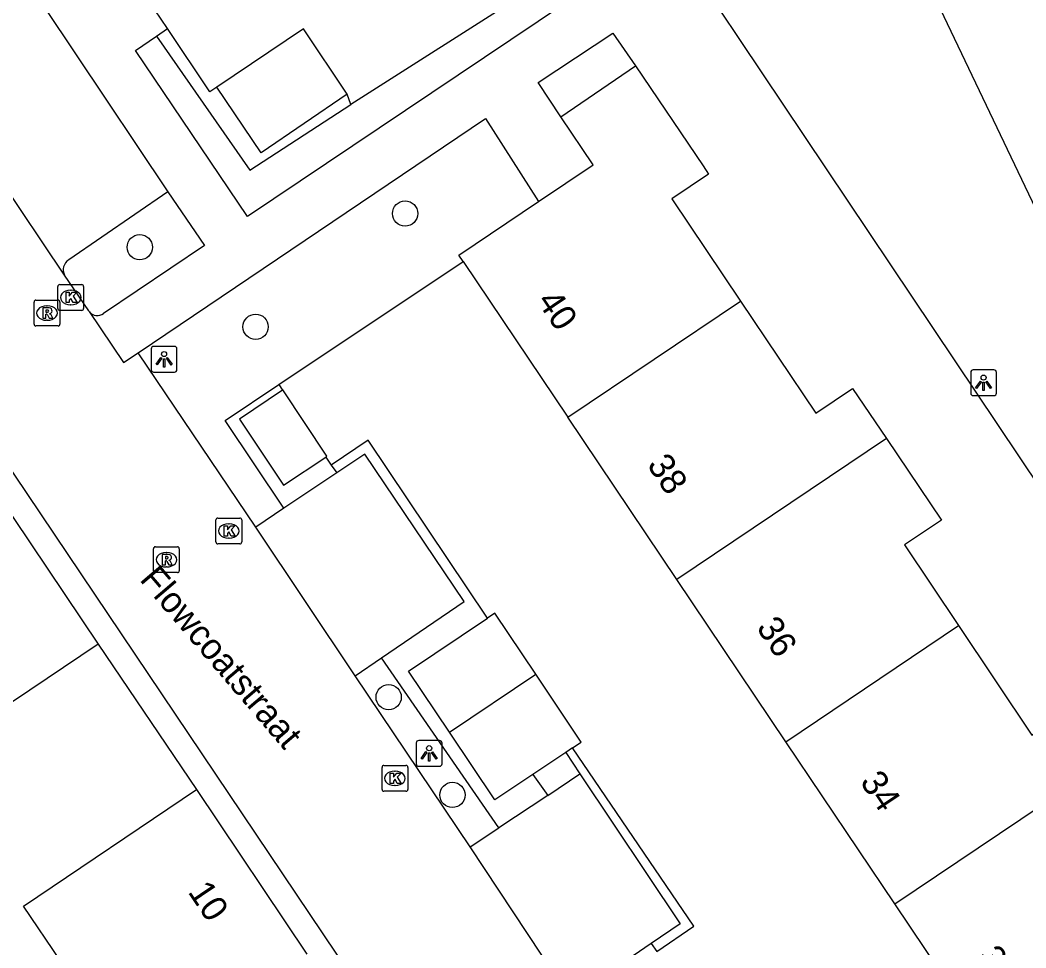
# Model space of a CAD drawing. Extents: x 158797 to 159887, y 384318 to 385255.
# Drawn here: x 159218.84 to 159257.78, y 384636.77 to 384672.69 of the extents above; entities that cross this region are included whole.
import ezdxf

# ---------------------------------------------------------------- set-up
doc = ezdxf.new("R2010")
doc.units = 0
for name, color, linetype in [('IMGEO_Boom', 7, 'Continuous'), ('IMGEO_Groenvoorziening', 7, 'Continuous'), ('IMGEO_Kolk', 7, 'Continuous'), ('IMGEO_Lichtpunt', 7, 'Continuous'), ('IMGEO_Openbare_ruimte_label', 7, 'Continuous'), ('IMGEO_Pand', 7, 'Continuous'), ('IMGEO_Pand_nummerreeks', 7, 'Continuous'), ('IMGEO_Parkeervlak_open', 7, 'Continuous'), ('IMGEO_Rijbaan_lokaal_gesloten', 7, 'Continuous'), ('IMGEO_Rijbaan_lokaal_open', 7, 'Continuous'), ('IMGEO_Rioolput', 7, 'Continuous'), ('IMGEO_Voetpad_open', 7, 'Continuous')]:
    doc.layers.add(name, color=color, linetype=linetype)

msp = doc.modelspace()

# ---------------------------------------------------------------- linework, layer by layer
at = {"layer": 'IMGEO_Boom'}
for centre in [(159233.747, 384665.203), (159223.472, 384663.899), (159227.958, 384660.819), (159233.11, 384646.481), (159235.579, 384642.695)]:
    msp.add_circle(centre, 0.489, dxfattribs=at)
at = {"layer": 'IMGEO_Groenvoorziening'}
for points in [[(159313.353, 384583.489), (159298.659, 384572.814), (159297.316, 384574.804), (159294.482, 384579.005), (159293.251, 384580.83), (159290.294, 384585.213), (159302.978, 384593.779), (159295.14, 384605.026), (159281.072, 384626.042), (159271.444, 384640.927), (159264.67, 384652.66), (159259.952, 384661.651), (159253.112, 384675.993), (159251.833, 384678.94)], [(159238.559, 384673.833), (159231.646, 384669.425)], [(159226.456, 384670.099), (159226.19, 384669.91), (159224.542, 384672.365)], [(159224.118, 384672.075), (159227.728, 384666.883), (159231.646, 384669.425)], [(159231.646, 384669.425), (159231.505, 384669.83)], [(159228.851, 384658.586), (159235.992, 384663.344)], [(159229.047, 384653.792), (159226.779, 384657.195), (159228.851, 384658.586)], [(159228.851, 384658.586), (159228.997, 384658.366)], [(159236.938, 384649.541), (159232.311, 384656.433), (159230.889, 384655.463)], [(159230.672, 384655.776), (159230.889, 384655.463)], [(159230.889, 384655.463), (159231.097, 384655.163)], [(159237.377, 384641.427), (159232.839, 384648.004)], [(159243.499, 384636.639), (159244.925, 384637.62), (159240.227, 384644.517)]]:
    msp.add_lwpolyline(points, dxfattribs=at)
at = {"layer": 'IMGEO_Kolk'}
for p, q in [((159220.298, 384661.528), (159220.298, 384662.38)), ((159220.373, 384662.454), (159221.225, 384662.454)), ((159220.786, 384662.234), (159220.811, 384662.234)), ((159221.299, 384662.38), (159221.299, 384661.528)), ((159221.225, 384661.454), (159220.373, 384661.454)), ((159220.809, 384661.674), (159220.784, 384661.674)), ((159226.419, 384652.488), (159226.419, 384653.34)), ((159226.494, 384653.414), (159227.346, 384653.414)), ((159227.42, 384653.34), (159227.42, 384652.488)), ((159226.907, 384653.194), (159226.932, 384653.194)), ((159226.93, 384652.634), (159226.905, 384652.634)), ((159227.346, 384652.414), (159226.494, 384652.414)), ((159232.852, 384642.912), (159232.852, 384643.764)), ((159232.927, 384643.838), (159233.779, 384643.838)), ((159233.34, 384643.618), (159233.365, 384643.618)), ((159233.853, 384643.764), (159233.853, 384642.912)), ((159233.779, 384642.838), (159232.927, 384642.838)), ((159233.363, 384643.058), (159233.338, 384643.058))]:
    msp.add_line(p, q, dxfattribs=at)
for points in [[(159220.298, 384661.528), (159220.298, 384662.38)], [(159220.373, 384662.454), (159221.225, 384662.454)], [(159221.299, 384662.38), (159221.299, 384661.528)], [(159220.619, 384662.154), (159220.742, 384662.154), (159220.742, 384662.003), (159220.872, 384662.154), (159221.036, 384662.154), (159220.89, 384662.003), (159221.043, 384661.754), (159220.891, 384661.754), (159220.806, 384661.918), (159220.742, 384661.851), (159220.742, 384661.754), (159220.619, 384661.754), (159220.619, 384662.154)], [(159221.225, 384661.454), (159220.373, 384661.454)], [(159226.419, 384652.488), (159226.419, 384653.34)], [(159226.494, 384653.414), (159227.346, 384653.414)], [(159227.42, 384653.34), (159227.42, 384652.488)], [(159226.74, 384653.114), (159226.863, 384653.114), (159226.863, 384652.963), (159226.993, 384653.114), (159227.157, 384653.114), (159227.011, 384652.963), (159227.164, 384652.714), (159227.012, 384652.714), (159226.927, 384652.878), (159226.863, 384652.811), (159226.863, 384652.714), (159226.74, 384652.714), (159226.74, 384653.114)], [(159227.346, 384652.414), (159226.494, 384652.414)], [(159232.852, 384642.912), (159232.852, 384643.764)], [(159232.927, 384643.838), (159233.779, 384643.838)], [(159233.173, 384643.538), (159233.296, 384643.538), (159233.296, 384643.387), (159233.426, 384643.538), (159233.59, 384643.538), (159233.444, 384643.387), (159233.597, 384643.138), (159233.445, 384643.138), (159233.36, 384643.302), (159233.296, 384643.235), (159233.296, 384643.138), (159233.173, 384643.138), (159233.173, 384643.538)], [(159233.853, 384643.764), (159233.853, 384642.912)], [(159233.779, 384642.838), (159232.927, 384642.838)]]:
    msp.add_lwpolyline(points, dxfattribs=at)
for centre, start, end in [((159220.375, 384662.378), 91.552, 178.448), ((159220.375, 384662.378), 91.552, 178.448), ((159221.223, 384662.378), 1.552, 88.448), ((159221.223, 384662.378), 1.552, 88.448), ((159220.375, 384661.53), 181.552, 268.448), ((159220.375, 384661.53), 181.552, 268.448), ((159221.223, 384661.53), 271.552, 358.448), ((159221.223, 384661.53), 271.552, 358.448), ((159226.496, 384653.338), 91.552, 178.448), ((159226.496, 384653.338), 91.552, 178.448), ((159227.344, 384653.338), 1.552, 88.448), ((159227.344, 384653.338), 1.552, 88.448), ((159226.496, 384652.49), 181.552, 268.448), ((159226.496, 384652.49), 181.552, 268.448), ((159227.344, 384652.49), 271.552, 358.448), ((159227.344, 384652.49), 271.552, 358.448), ((159232.929, 384643.762), 91.552, 178.448), ((159232.929, 384643.762), 91.552, 178.448), ((159233.777, 384643.762), 1.552, 88.448), ((159233.777, 384643.762), 1.552, 88.448), ((159232.929, 384642.914), 181.552, 268.448), ((159232.929, 384642.914), 181.552, 268.448), ((159233.777, 384642.914), 271.552, 358.448), ((159233.777, 384642.914), 271.552, 358.448)]:
    msp.add_arc(centre, 0.0765, start, end, dxfattribs=at)
for centre, major_axis, ratio, start_param, end_param in [((159220.785, 384661.954), (-0.387, 0.002), 0.722429, 4.712389, 7.853982), ((159220.81, 384661.954), (-0.39, 0.002), 0.717154, 1.570796, 4.712389), ((159226.906, 384652.914), (-0.387, 0.002), 0.722429, 4.712389, 7.853982), ((159226.931, 384652.914), (-0.39, 0.002), 0.717154, 1.570796, 4.712389), ((159233.339, 384643.338), (-0.387, 0.002), 0.722429, 4.712389, 7.853982), ((159233.364, 384643.338), (-0.39, 0.002), 0.717154, 1.570796, 4.712389)]:
    msp.add_ellipse(centre, major_axis=major_axis, ratio=ratio, start_param=start_param, end_param=end_param, dxfattribs=at)
at = {"layer": 'IMGEO_Lichtpunt'}
for p, q in [((159223.915, 384659.966), (159223.915, 384659.159)), ((159223.915, 384659.966), (159223.915, 384659.159)), ((159224.817, 384660.061), (159224.009, 384660.061)), ((159224.817, 384660.061), (159224.009, 384660.061)), ((159224.911, 384659.159), (159224.911, 384659.966)), ((159224.911, 384659.159), (159224.911, 384659.966)), ((159256.549, 384659.15), (159255.741, 384659.15)), ((159256.549, 384659.15), (159255.741, 384659.15)), ((159224.009, 384659.065), (159224.817, 384659.065)), ((159224.009, 384659.065), (159224.817, 384659.065)), ((159255.647, 384659.055), (159255.647, 384658.248)), ((159255.647, 384659.055), (159255.647, 384658.248)), ((159256.643, 384658.248), (159256.643, 384659.055)), ((159256.643, 384658.248), (159256.643, 384659.055)), ((159255.741, 384658.154), (159256.549, 384658.154)), ((159255.741, 384658.154), (159256.549, 384658.154)), ((159234.18, 384644.707), (159234.18, 384643.9)), ((159234.18, 384644.707), (159234.18, 384643.9)), ((159235.082, 384644.802), (159234.274, 384644.802)), ((159235.082, 384644.802), (159234.274, 384644.802)), ((159235.176, 384643.9), (159235.176, 384644.707)), ((159235.176, 384643.9), (159235.176, 384644.707)), ((159234.274, 384643.806), (159235.082, 384643.806)), ((159234.274, 384643.806), (159235.082, 384643.806))]:
    msp.add_line(p, q, dxfattribs=at)
for points in [[(159224.289, 384659.63), (159224.328, 384659.602), (159224.14, 384659.34), (159224.102, 384659.367), (159224.289, 384659.63)], [(159224.391, 384659.582), (159224.438, 384659.582), (159224.438, 384659.26), (159224.391, 384659.26), (159224.391, 384659.582)], [(159224.501, 384659.602), (159224.539, 384659.629), (159224.726, 384659.367), (159224.687, 384659.339), (159224.501, 384659.602)], [(159256.021, 384658.719), (159256.06, 384658.691), (159255.872, 384658.429), (159255.834, 384658.456), (159256.021, 384658.719)], [(159256.233, 384658.691), (159256.271, 384658.718), (159256.458, 384658.456), (159256.419, 384658.428), (159256.233, 384658.691)], [(159256.123, 384658.671), (159256.17, 384658.671), (159256.17, 384658.349), (159256.123, 384658.349), (159256.123, 384658.671)], [(159234.554, 384644.371), (159234.593, 384644.343), (159234.405, 384644.081), (159234.367, 384644.108), (159234.554, 384644.371)], [(159234.656, 384644.323), (159234.703, 384644.323), (159234.703, 384644.001), (159234.656, 384644.001), (159234.656, 384644.323)], [(159234.766, 384644.343), (159234.804, 384644.37), (159234.991, 384644.108), (159234.952, 384644.08), (159234.766, 384644.343)]]:
    msp.add_lwpolyline(points, dxfattribs=at)
for centre in [(159224.414, 384659.764), (159256.146, 384658.853), (159234.679, 384644.505)]:
    msp.add_circle(centre, 0.0994, dxfattribs=at)
for centre, start, end in [((159224.009, 384659.966), 90, 180), ((159224.009, 384659.966), 90, 180), ((159224.817, 384659.966), 0, 90), ((159224.817, 384659.966), 0, 90), ((159224.009, 384659.159), 180, 270), ((159224.009, 384659.159), 180, 270), ((159224.817, 384659.159), 270, 0), ((159224.817, 384659.159), 270, 360), ((159255.741, 384659.055), 90, 180), ((159255.741, 384659.055), 90, 180), ((159256.549, 384659.055), 0, 90), ((159256.549, 384659.055), 0, 90), ((159255.741, 384658.248), 180, 270), ((159255.741, 384658.248), 180, 270), ((159256.549, 384658.248), 270, 0), ((159256.549, 384658.248), 270, 360), ((159234.274, 384644.707), 90, 180), ((159234.274, 384644.707), 90, 180), ((159235.082, 384644.707), 0, 90), ((159235.082, 384644.707), 0, 90), ((159234.274, 384643.9), 180, 270), ((159234.274, 384643.9), 180, 270), ((159235.082, 384643.9), 270, 0), ((159235.082, 384643.9), 270, 360)]:
    msp.add_arc(centre, 0.0946, start, end, dxfattribs=at)
at = {"layer": 'IMGEO_Pand'}
for points in [[(159231.505, 384669.83), (159229.817, 384672.35), (159226.456, 384670.099)], [(159239.783, 384668.942), (159242.671, 384670.925)], [(159242.671, 384670.925), (159245.283, 384667.048), (159245.495, 384666.734), (159244.077, 384665.779), (159246.737, 384661.815)], [(159231.505, 384669.83), (159228.174, 384667.554), (159226.456, 384670.099)], [(159238.906, 384665.665), (159241.027, 384667.088), (159239.783, 384668.942)], [(159235.992, 384663.344), (159235.822, 384663.596), (159238.906, 384665.665)], [(159235.992, 384663.344), (159240.043, 384657.316)], [(159240.043, 384657.316), (159246.737, 384661.815)], [(159246.737, 384661.815), (159249.653, 384657.469), (159251.075, 384658.43), (159252.384, 384656.493)], [(159228.997, 384658.366), (159227.336, 384657.246), (159229.039, 384654.685), (159230.672, 384655.776)], [(159230.672, 384655.776), (159230.722, 384655.81), (159229.018, 384658.38), (159228.997, 384658.366)], [(159244.264, 384651.036), (159240.043, 384657.316)], [(159252.384, 384656.493), (159244.264, 384651.036)], [(159252.384, 384656.493), (159254.516, 384653.338), (159253.085, 384652.381), (159255.177, 384649.253)], [(159217.267, 384655.359), (159221.858, 384648.53)], [(159248.484, 384644.756), (159244.264, 384651.036)], [(159238.803, 384647.366), (159237.216, 384649.728), (159236.938, 384649.541)], [(159235.466, 384645.123), (159233.876, 384647.489), (159236.938, 384649.541)], [(159248.484, 384644.756), (159255.177, 384649.253)], [(159255.177, 384649.253), (159258.011, 384645.015), (159259.45, 384645.984), (159260.821, 384643.93)], [(159221.858, 384648.53), (159215.217, 384644.062)], [(159235.466, 384645.123), (159238.803, 384647.366)], [(159240.227, 384644.517), (159240.565, 384644.744), (159238.803, 384647.366)], [(159238.692, 384643.486), (159237.227, 384642.502), (159235.466, 384645.123)], [(159252.705, 384638.476), (159248.484, 384644.756)], [(159239.965, 384644.341), (159238.692, 384643.486)], [(159240.227, 384644.517), (159239.965, 384644.341)], [(159252.705, 384638.476), (159260.821, 384643.93)], [(159223.263, 384632.042), (159218.972, 384638.393), (159225.667, 384642.9)], [(159225.667, 384642.9), (159229.945, 384636.53)], [(159256.926, 384632.195), (159252.705, 384638.476)]]:
    msp.add_lwpolyline(points, dxfattribs=at)
at = {"layer": 'IMGEO_Parkeervlak_open'}
for points in [[(159224.563, 384666.045), (159220.723, 384663.409)], [(159232.839, 384648.004), (159236.032, 384650.179), (159232.19, 384655.894), (159231.097, 384655.163)], [(159231.097, 384655.163), (159229.443, 384654.057), (159229.047, 384653.792)], [(159229.047, 384653.792), (159227.961, 384653.066)], [(159231.807, 384647.301), (159232.839, 384648.004)], [(159240.516, 384643.507), (159244.402, 384637.704), (159243.278, 384636.939)], [(159239.267, 384642.679), (159237.377, 384641.427)], [(159236.261, 384640.688), (159237.377, 384641.427)]]:
    msp.add_lwpolyline(points, dxfattribs=at)
msp.add_arc((159220.96, 384663.026), 0.451, 121.7115, 207.4504, dxfattribs=at)
at = {"layer": 'IMGEO_Rijbaan_lokaal_gesloten'}
msp.add_arc((159681.434, 384879.243), 469.481, 205.41684, 211.18697, dxfattribs=at)
at = {"layer": 'IMGEO_Rijbaan_lokaal_open'}
for points in [[(159220.56, 384662.818), (159212.912, 384674.206)], [(159221.515, 384661.409), (159221.497, 384661.435), (159220.56, 384662.818)], [(159221.515, 384661.409), (159222.843, 384659.434), (159223.405, 384659.813)], [(159227.961, 384653.066), (159223.405, 384659.813)], [(159217.267, 384655.359), (159218.072, 384655.9), (159243.588, 384617.955), (159242.779, 384617.418)], [(159231.807, 384647.301), (159227.961, 384653.066)], [(159236.261, 384640.688), (159231.807, 384647.301)], [(159240.152, 384634.812), (159236.261, 384640.688)]]:
    msp.add_lwpolyline(points, dxfattribs=at)
at = {"layer": 'IMGEO_Rioolput'}
for p, q in [((159219.454, 384661.85), (159220.306, 384661.85)), ((159219.379, 384660.924), (159219.379, 384661.776)), ((159219.867, 384661.63), (159219.892, 384661.63)), ((159220.38, 384661.776), (159220.38, 384660.924)), ((159219.89, 384661.07), (159219.865, 384661.07)), ((159220.306, 384660.85), (159219.454, 384660.85)), ((159224.002, 384651.376), (159224.002, 384652.228)), ((159224.077, 384652.302), (159224.929, 384652.302)), ((159224.49, 384652.082), (159224.515, 384652.082)), ((159225.003, 384652.228), (159225.003, 384651.376)), ((159224.929, 384651.302), (159224.077, 384651.302)), ((159224.513, 384651.522), (159224.488, 384651.522))]:
    msp.add_line(p, q, dxfattribs=at)
for points in [[(159219.454, 384661.85), (159220.306, 384661.85)], [(159219.379, 384660.924), (159219.379, 384661.776)], [(159219.968, 384661.548), (159219.716, 384661.55), (159219.716, 384661.15)], [(159219.894, 384661.469), (159219.84, 384661.469), (159219.84, 384661.388)], [(159220.38, 384661.776), (159220.38, 384660.924)], [(159219.716, 384661.15), (159219.84, 384661.15), (159219.84, 384661.312), (159219.851, 384661.312)], [(159219.84, 384661.388), (159219.892, 384661.388)], [(159219.898, 384661.283), (159219.969, 384661.15), (159220.109, 384661.15), (159220.044, 384661.276)], [(159220.306, 384660.85), (159219.454, 384660.85)], [(159224.002, 384651.376), (159224.002, 384652.228)], [(159224.077, 384652.302), (159224.929, 384652.302)], [(159225.003, 384652.228), (159225.003, 384651.376)], [(159224.591, 384652), (159224.339, 384652.002), (159224.339, 384651.602)], [(159224.339, 384651.602), (159224.463, 384651.602), (159224.463, 384651.764), (159224.474, 384651.764)], [(159224.517, 384651.921), (159224.463, 384651.921), (159224.463, 384651.84)], [(159224.463, 384651.84), (159224.515, 384651.84)], [(159224.521, 384651.735), (159224.592, 384651.602), (159224.732, 384651.602), (159224.667, 384651.728)], [(159224.929, 384651.302), (159224.077, 384651.302)]]:
    msp.add_lwpolyline(points, dxfattribs=at)
for centre, radius, start, end in [((159219.456, 384661.774), 0.0765, 91.552, 178.448), ((159219.456, 384661.774), 0.0765, 91.552, 178.448), ((159220.304, 384661.774), 0.0765, 1.552, 88.448), ((159220.304, 384661.774), 0.0765, 1.552, 88.448), ((159219.9, 384661.373), 0.0964, 77.0061, 93.1865), ((159219.914, 384661.43), 0.0378, 276.6634, 79.6772), ((159219.967, 384661.438), 0.109, 350.3612, 89.416), ((159219.965, 384661.438), 0.112, 277.5842, 350.9817), ((159219.85, 384661.259), 0.0533, 26.0293, 88.6989), ((159219.876, 384661.577), 0.19, 274.7715, 282.9687), ((159219.949, 384661.223), 0.108, 29.5134, 73.7905), ((159219.456, 384660.926), 0.0765, 181.552, 268.448), ((159219.456, 384660.926), 0.0765, 181.552, 268.448), ((159220.304, 384660.926), 0.0765, 271.552, 358.448), ((159220.304, 384660.926), 0.0765, 271.552, 358.448), ((159224.079, 384652.226), 0.0765, 91.552, 178.448), ((159224.079, 384652.226), 0.0765, 91.552, 178.448), ((159224.927, 384652.226), 0.0765, 1.552, 88.448), ((159224.927, 384652.226), 0.0765, 1.552, 88.448), ((159224.473, 384651.711), 0.0533, 26.0293, 88.6989), ((159224.499, 384652.029), 0.19, 274.7715, 282.9687), ((159224.523, 384651.825), 0.0964, 77.0061, 93.1865), ((159224.537, 384651.882), 0.0378, 276.6634, 79.6772), ((159224.59, 384651.89), 0.109, 350.3612, 89.416), ((159224.588, 384651.89), 0.112, 277.5842, 350.9817), ((159224.572, 384651.675), 0.108, 29.5134, 73.7905), ((159224.079, 384651.378), 0.0765, 181.552, 268.448), ((159224.079, 384651.378), 0.0765, 181.552, 268.448), ((159224.927, 384651.378), 0.0765, 271.552, 358.448), ((159224.927, 384651.378), 0.0765, 271.552, 358.448)]:
    msp.add_arc(centre, radius, start, end, dxfattribs=at)
for centre, major_axis, ratio, start_param, end_param in [((159219.866, 384661.35), (-0.387, 0.002), 0.722429, 4.712389, 7.853982), ((159219.891, 384661.35), (-0.39, 0.002), 0.717154, 1.570796, 4.712389), ((159224.489, 384651.802), (-0.387, 0.002), 0.722429, 4.712389, 7.853982), ((159224.514, 384651.802), (-0.39, 0.002), 0.717154, 1.570796, 4.712389)]:
    msp.add_ellipse(centre, major_axis=major_axis, ratio=ratio, start_param=start_param, end_param=end_param, dxfattribs=at)
at = {"layer": 'IMGEO_Voetpad_open'}
for points in [[(159245.244, 384678.321), (159246.612, 384679.247), (159245.986, 384680.232), (159247.796, 384681.472), (159249.098, 384679.489), (159227.65, 384665.089), (159223.306, 384671.521), (159224.118, 384672.075)], [(159251.833, 384678.94), (159245.073, 384674.375), (159284.084, 384616.156), (159275.927, 384610.681), (159273.311, 384614.477)], [(159217.389, 384676.739), (159224.563, 384666.045)], [(159224.542, 384672.365), (159223.073, 384674.553)], [(159224.118, 384672.075), (159224.542, 384672.365)], [(159239.783, 384668.942), (159238.901, 384670.278), (159241.796, 384672.189), (159242.671, 384670.925)], [(159223.405, 384659.813), (159236.861, 384668.877), (159238.906, 384665.665)], [(159224.563, 384666.045), (159225.982, 384663.968), (159222.071, 384661.335)], [(159221.858, 384648.53), (159225.667, 384642.9)], [(159239.965, 384644.341), (159240.516, 384643.507)], [(159239.267, 384642.679), (159240.516, 384643.507)], [(159238.692, 384643.486), (159239.267, 384642.679)], [(159243.278, 384636.939), (159241.632, 384635.819)], [(159243.278, 384636.939), (159243.499, 384636.639)]]:
    msp.add_lwpolyline(points, dxfattribs=at)
msp.add_arc((159221.828, 384661.638), 0.388, 216.1386, 308.6991, dxfattribs=at)

# ---------------------------------------------------------------- texts
at = {"layer": 'IMGEO_Openbare_ruimte_label'}
msp.add_text('Flowcoatstraat', height=1, rotation=310.4956, dxfattribs=at).set_placement((159223.432, 384651.022))
at = {"layer": 'IMGEO_Pand_nummerreeks'}
for s, rotation, p in [('40', 303.9017, (159238.824, 384661.818)), ('38', 303.9017, (159243.09, 384655.472)), ('36', 303.9017, (159247.324, 384649.172)), ('34', 303.9017, (159251.336, 384643.201)), ('10', 303.8845, (159225.313, 384638.942)), ('32', 303.9017, (159255.882, 384636.437))]:
    msp.add_text(s, height=1, rotation=rotation, dxfattribs=at).set_placement(p)

doc.saveas('drawing.dxf')
